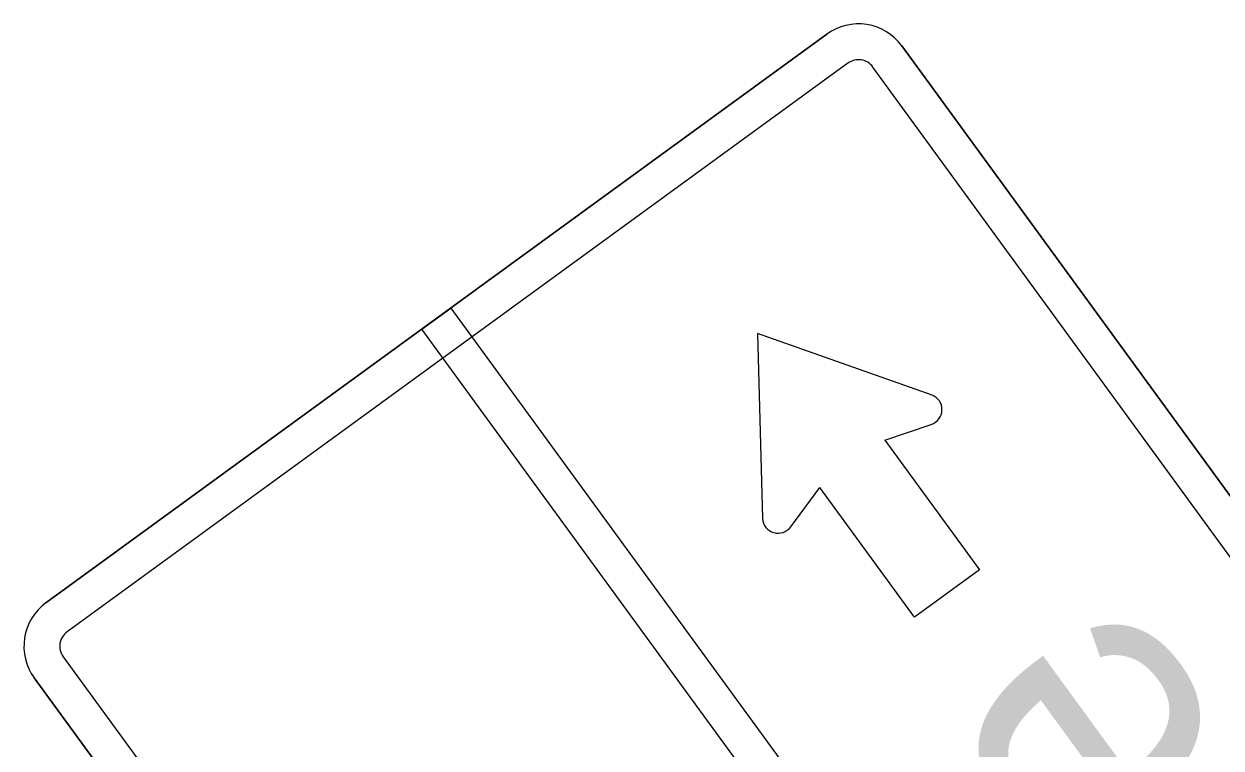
# Model space of a CAD drawing. Extents: x 1581789 to 1622364, y 1043167 to 1103486.
# Drawn here: x 1608781.17 to 1608803.47, y 1092765.8 to 1092779.3 of the extents above; entities that cross this region are included whole.
import ezdxf

# ---------------------------------------------------------------- set-up
doc = ezdxf.new("R2010")
doc.units = 0
doc.layers.add('RD_PD_ALT1_TX', color=7, linetype='Continuous')

msp = doc.modelspace()

# ---------------------------------------------------------------- linework, layer by layer
at = {"layer": 'RD_PD_ALT1_TX'}
for points in [[(1608796.127, 1092779.106), (1608781.58, 1092768.504)], [(1608781.58, 1092768.504), (1608796.127, 1092779.106)], [(1608826.974, 1092738.48), (1608797.524, 1092778.887)], [(1608797.524, 1092778.887), (1608826.974, 1092738.48)], [(1608796.519, 1092778.567), (1608781.973, 1092767.965)], [(1608826.435, 1092738.088), (1608796.985, 1092778.494)], [(1608789.123, 1092774.001), (1608819.751, 1092731.979), (1608819.212, 1092731.586), (1608788.584, 1092773.609), (1608789.123, 1092774.001), (1608789.123, 1092774.001)], [(1608794.831, 1092773.526), (1608794.927, 1092770.076)], [(1608798.087, 1092772.379), (1608794.831, 1092773.526), (1608794.831, 1092773.526)], [(1608797.207, 1092771.54), (1608798.072, 1092771.831)], [(1608797.207, 1092771.54), (1608798.972, 1092769.119), (1608798.972, 1092769.119)], [(1608795.453, 1092769.922), (1608795.995, 1092770.656)], [(1608798.972, 1092769.119), (1608797.759, 1092768.235), (1608795.995, 1092770.656)], [(1608781.9, 1092767.499), (1608811.35, 1092727.093)], [(1608781.361, 1092767.107), (1608810.811, 1092726.7)], [(1608810.811, 1092726.7), (1608781.361, 1092767.107)]]:
    msp.add_lwpolyline(points, dxfattribs=at)
for centre, radius, start, end in [((1608796.716, 1092778.298), 1, 36.0867, 126.0869), ((1608796.716, 1092778.298), 1, 36.0867, 126.0869), ((1608796.716, 1092778.298), 0.333, 36.0867, 126.0869), ((1608797.979, 1092772.108), 0.292, 288.6193, 68.3293), ((1608795.218, 1092770.095), 0.292, 183.8442, 323.5536), ((1608782.169, 1092767.696), 1, 126.0866, 216.0868), ((1608782.169, 1092767.696), 1, 126.0866, 216.0868), ((1608782.169, 1092767.696), 0.333, 126.0866, 216.0868)]:
    msp.add_arc(centre, radius, start, end, dxfattribs=at)

# ---------------------------------------------------------------- texts
msp.add_text('e', height=5.333, rotation=126.0866, dxfattribs=at).set_placement((1608803.842, 1092765.69))

doc.saveas('drawing.dxf')
